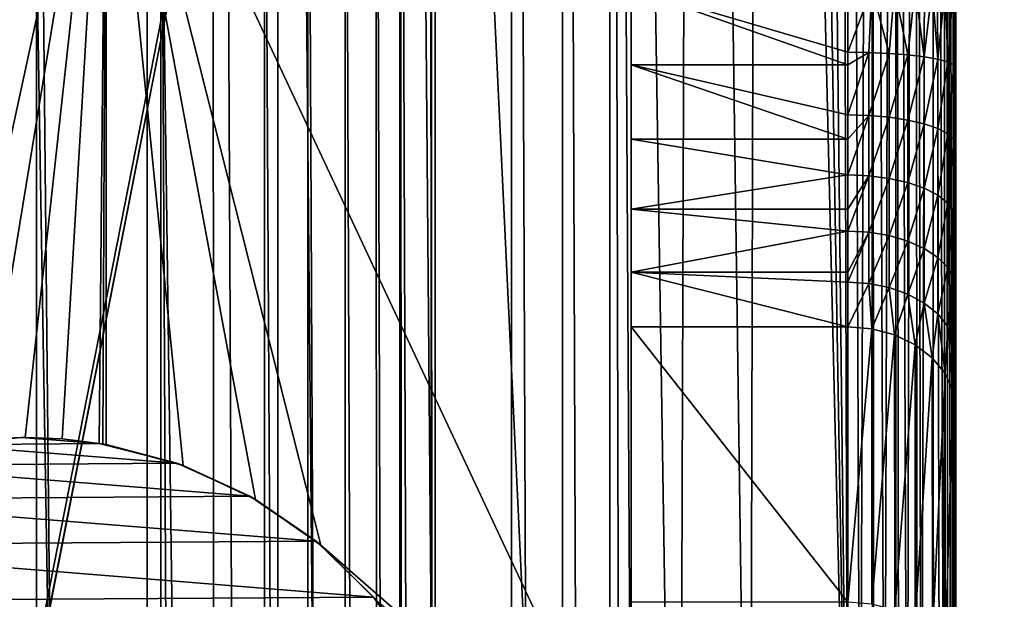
# Model space of a CAD drawing. Header units: metres. Extents: x -206 to 75, y -104 to 104.
# Tile 359 of 656: x -75 to -66, y 28 to 33. Entities that reach past the tile are written whole.
import ezdxf

# ---------------------------------------------------------------- set-up
doc = ezdxf.new("R2010")
doc.units = ezdxf.units.M
doc.layers.add('solid_01_1-CONSUMER_THERM_B_125288', color=7, linetype='CONTINUOUS')

msp = doc.modelspace()

# ---------------------------------------------------------------- linework, layer by layer
at = {"layer": 'solid_01_1-CONSUMER_THERM_B_125288'}
for points in [[(-93.358711, -67.339516), (-65.514557, 74.985474), (-65.493088, -75.014526)], [(-93.358711, -67.339516), (-93.257065, -66.795311), (-65.514557, 74.985474)], [(-93.276108, 66.204689), (-65.514557, 74.985474), (-93.257141, -66.241692)], [(-93.257065, -66.795311), (-93.257141, -66.241692), (-65.514557, 74.985474)], [(-71.214859, 44.659821, 1.5), (-65.493088, -75.014526, 1.5), (-65.514557, 74.985474, 1.5)], [(-75.133339, 63.489864, 75.400002), (-75.124222, -63.529644, 75.400002), (-73.868263, -63.257675, 75.400002)], [(-73.877342, 63.218079, 75.400002), (-75.133339, 63.489864, 75.400002), (-73.868263, -63.257675, 75.400002)], [(-73.877342, 63.218079, 75.400002), (-73.868263, -63.257675, 75.400002), (-73.256706, -63.054668, 75.400002)], [(-73.265755, 63.01516, 75.400002), (-73.877342, 63.218079, 75.400002), (-73.256706, -63.054668, 75.400002)], [(-73.265755, 63.01516, 75.400002), (-73.256706, -63.054668, 75.400002), (-72.66156, -62.808571, 75.400002)], [(-72.670578, 62.769146, 75.400002), (-73.265755, 63.01516, 75.400002), (-72.66156, -62.808571, 75.400002)], [(-72.670578, 62.769146, 75.400002), (-72.66156, -62.808571, 75.400002), (-71.532875, -62.192875, 75.400002)], [(-71.541809, 62.153614, 75.400002), (-72.670578, 62.769146, 75.400002), (-71.532875, -62.192875, 75.400002)], [(-71.541809, 62.153614, 75.400002), (-71.532875, -62.192875, 75.400002), (-70.502975, -61.422234, 75.400002)], [(-70.511795, 61.383118, 75.400002), (-71.541809, 62.153614, 75.400002), (-70.502975, -61.422234, 75.400002)], [(-70.511795, 61.383118, 75.400002), (-70.502975, -61.422234, 75.400002), (-70.031715, -60.983482, 75.400002)], [(-70.040474, 60.944435, 75.400002), (-70.511795, 61.383118, 75.400002), (-70.031715, -60.983482, 75.400002)], [(-70.040474, 60.944435, 75.400002), (-70.031715, -60.983482, 75.400002), (-69.593025, -60.512157, 75.400002)], [(-69.601723, 60.473175, 75.400002), (-70.040474, 60.944435, 75.400002), (-69.593025, -60.512157, 75.400002)], [(-69.48819, 14.230494, 75.400002), (-69.601723, 60.473175, 75.400002), (-69.593025, -60.512157, 75.400002)], [(-68.961395, 19.43969, 75.400002), (-68.831078, 59.443272, 75.400002), (-69.601723, 60.473175, 75.400002)], [(-69.356247, 16.848381, 75.400002), (-68.961395, 19.43969, 75.400002), (-69.601723, 60.473175, 75.400002)], [(-69.48819, 14.230494, 75.400002), (-69.356247, 16.848381, 75.400002), (-69.601723, 60.473175, 75.400002)], [(-68.961395, 19.43969, 75.400002), (-68.307625, 21.978075, 75.400002), (-68.831078, 59.443272, 75.400002)], [(-68.307625, 21.978075, 75.400002), (-68.215378, 58.314587, 75.400002), (-68.831078, 59.443272, 75.400002)], [(-68.307625, 21.978075, 75.400002), (-67.401802, 24.437244, 75.400002), (-68.215378, 58.314587, 75.400002)], [(-67.401802, 24.437244, 75.400002), (-67.969284, 57.719444, 75.400002), (-68.215378, 58.314587, 75.400002)], [(-67.401802, 24.437244, 75.400002), (-67.766273, 57.107887, 75.400002), (-67.969284, 57.719444, 75.400002)], [(-67.401802, 24.437244, 75.400002), (-67.494308, 55.851929, 75.400002), (-67.766273, 57.107887, 75.400002)], [(-67.401802, 24.437244, 75.400002), (-67.403969, 54.580666, 75.400002), (-67.494308, 55.851929, 75.400002)], [(-67.182541, 54.580681, 75.375175), (-67.403969, 54.580666, 75.400002), (-67.286163, 24.437252, 75.393288)], [(-67.286163, 24.437252, 75.393288), (-67.403969, 54.580666, 75.400002), (-67.401802, 24.437244, 75.400002)], [(-67.182541, 54.580681, 75.375175), (-67.286163, 24.437252, 75.393288), (-67.172173, 24.43726, 75.373276)], [(-66.970894, 54.580696, 75.301361), (-67.182541, 54.580681, 75.375175), (-67.061203, 24.437267, 75.34021)], [(-67.182541, 54.580681, 75.375175), (-67.172173, 24.43726, 75.373276), (-67.159836, 24.437262, 75.370285)], [(-67.182541, 54.580681, 75.375175), (-67.159836, 24.437262, 75.370285), (-67.061203, 24.437267, 75.34021)], [(-66.970894, 54.580696, 75.301361), (-67.061203, 24.437267, 75.34021), (-66.954651, 24.437275, 75.294456)], [(-66.781006, 54.580711, 75.182251), (-66.970894, 54.580696, 75.301361), (-66.853874, 24.437283, 75.236526)], [(-66.970894, 54.580696, 75.301361), (-66.954651, 24.437275, 75.294456), (-66.929733, 24.437277, 75.281563)], [(-66.970894, 54.580696, 75.301361), (-66.929733, 24.437277, 75.281563), (-66.853874, 24.437283, 75.236526)], [(-66.781006, 54.580711, 75.182251), (-66.853874, 24.437283, 75.236526), (-66.760445, 24.43729, 75.167236)], [(-66.622421, 54.580723, 75.023842), (-66.781006, 54.580711, 75.182251), (-66.722809, 24.437292, 75.13414)], [(-66.781006, 54.580711, 75.182251), (-66.760445, 24.43729, 75.167236), (-66.722809, 24.437292, 75.13414)], [(-66.622421, 54.580723, 75.023842), (-66.722809, 24.437292, 75.13414), (-66.60862, 24.4373, 75.00898)], [(-66.503098, 54.58073, 74.834084), (-66.622421, 54.580723, 75.023842), (-66.510307, 24.437307, 74.85302)], [(-66.622421, 54.580723, 75.023842), (-66.60862, 24.4373, 75.00898), (-66.551102, 24.437305, 74.925644)], [(-66.622421, 54.580723, 75.023842), (-66.551102, 24.437305, 74.925644), (-66.510307, 24.437307, 74.85302)], [(-66.503098, 54.58073, 74.834084), (-66.510307, 24.437307, 74.85302), (-66.475937, 24.437309, 74.77784)], [(-66.429039, 54.580734, 74.62252), (-66.503098, 54.58073, 74.834084), (-66.428734, 24.437313, 74.630493)], [(-66.503098, 54.58073, 74.834084), (-66.475937, 24.437309, 74.77784), (-66.449074, 24.437311, 74.703812)], [(-66.503098, 54.58073, 74.834084), (-66.449074, 24.437311, 74.703812), (-66.428734, 24.437313, 74.630493)], [(-66.429039, 54.580734, 74.62252), (-66.401802, 24.437315, 74.400002), (-66.403969, 54.580738, 74.400002)], [(-66.429039, 54.580734, 74.62252), (-66.40509, 24.437315, 74.480972), (-66.401802, 24.437315, 74.400002)], [(-66.429039, 54.580734, 74.62252), (-66.428734, 24.437313, 74.630493), (-66.421204, 24.437313, 74.596024)], [(-66.429039, 54.580734, 74.62252), (-66.421204, 24.437313, 74.596024), (-66.414177, 24.437315, 74.556831)], [(-66.429039, 54.580734, 74.62252), (-66.414177, 24.437315, 74.556831), (-66.40509, 24.437315, 74.480972)], [(-66.403969, 54.580738, 70.400002), (-66.403969, 54.580738, 74.400002), (-66.401802, 24.437315, 74.400002)], [(-66.402451, 33.380421, 70.400002), (-66.403969, 54.580738, 70.400002), (-66.401802, 24.437315, 74.400002)], [(-71.202034, -44.689686, 1.5), (-71.214859, 44.659821, 1.5), (-71.252052, 42.704693, 1.5)], [(-71.202034, -44.689686, 1.5), (-65.493088, -75.014526, 1.5), (-71.214859, 44.659821, 1.5)], [(-71.239876, -42.734699, 1.5), (-71.252052, 42.704693, 1.5), (-71.530045, 40.770481, 1.5)], [(-71.239876, -42.734699, 1.5), (-71.202034, -44.689686, 1.5), (-71.252052, 42.704693, 1.5)], [(-71.518486, -40.800663, 1.5), (-71.530045, 40.770481, 1.5), (-71.758308, 39.819286, 1.5)], [(-71.518486, -40.800663, 1.5), (-71.239876, -42.734699, 1.5), (-71.530045, 40.770481, 1.5)], [(-71.747063, -39.849545, 1.5), (-71.758308, 39.819286, 1.5), (-72.045311, 38.883022, 1.5)], [(-71.747063, -39.849545, 1.5), (-71.518486, -40.800663, 1.5), (-71.758308, 39.819286, 1.5)], [(-72.03437, -38.913364, 1.5), (-72.045311, 38.883022, 1.5), (-72.389847, 37.966007, 1.5)], [(-72.03437, -38.913364, 1.5), (-71.747063, -39.849545, 1.5), (-72.045311, 38.883022, 1.5)], [(-72.379196, -37.99649, 1.5), (-72.389847, 37.966007, 1.5), (-72.790161, 37.072842, 1.5)], [(-72.379196, -37.99649, 1.5), (-72.03437, -38.913364, 1.5), (-72.389847, 37.966007, 1.5)], [(-72.77977, -37.1035, 1.5), (-72.790161, 37.072842, 1.5), (-73.748619, 35.375313, 1.5)], [(-72.77977, -37.1035, 1.5), (-72.379196, -37.99649, 1.5), (-72.790161, 37.072842, 1.5)], [(-75.75264, 36.080067, 66.816208), (-74.25264, 36.080173, 67.426552), (-75.752144, 29.163366, 66.816208)], [(-74.25264, 36.080173, 67.426552), (-75.378883, 29.213331, 66.968086), (-75.752144, 29.163366, 66.816208)], [(-74.25264, 36.080173, 67.426552), (-75.002151, 29.230562, 67.121376), (-75.378883, 29.213331, 66.968086)], [(-74.25264, 36.080173, 67.426552), (-74.658463, 29.216196, 67.261223), (-75.002151, 29.230562, 67.121376)], [(-74.25264, 36.080173, 67.426552), (-74.317085, 29.174555, 67.400002), (-74.658463, 29.216196, 67.261223)], [(-74.284744, 29.169186, 67.413284), (-74.317085, 29.174555, 67.400002), (-74.25264, 36.080173, 67.426552)], [(-74.284744, 29.169186, 67.413284), (-74.25264, 36.080173, 67.426552), (-74.252144, 29.163473, 67.426552)], [(-74.25264, 36.080173, 72.400002), (-69.402641, 36.080521, 72.400002), (-69.401901, 25.730522, 72.400002)], [(-74.252144, 29.163473, 72.400002), (-74.252144, 29.163473, 67.426552), (-74.25264, 36.080173, 67.426552)], [(-74.25264, 36.080173, 72.400002), (-74.252144, 29.163473, 72.400002), (-74.25264, 36.080173, 67.426552)], [(-74.25264, 36.080173, 72.400002), (-72.26899, 28.234961, 72.400002), (-72.872711, 28.658325, 72.400002)], [(-74.25264, 36.080173, 72.400002), (-69.401901, 25.730522, 72.400002), (-72.26899, 28.234961, 72.400002)], [(-74.25264, 36.080173, 72.400002), (-72.872711, 28.658325, 72.400002), (-73.540215, 28.970877, 72.400002)], [(-74.25264, 36.080173, 72.400002), (-73.540215, 28.970877, 72.400002), (-74.252144, 29.163473, 72.400002)], [(-69.402641, 36.080521, 72.400002), (-69.401901, 25.730522, 69.400002), (-69.401901, 25.730522, 72.400002)], [(-69.40226, 30.757198, 68.451164), (-69.401901, 25.730522, 69.400002), (-69.402641, 36.080521, 72.400002)], [(-69.402397, 32.672028, 69.338379), (-69.402641, 36.080521, 72.400002), (-69.402451, 33.380207, 69.400002)], [(-69.402298, 31.340694, 68.856735), (-69.40226, 30.757198, 68.451164), (-69.402641, 36.080521, 72.400002)], [(-69.402351, 31.985374, 69.155441), (-69.402298, 31.340694, 68.856735), (-69.402641, 36.080521, 72.400002)], [(-69.402397, 32.672028, 69.338379), (-69.402351, 31.985374, 69.155441), (-69.402641, 36.080521, 72.400002)], [(-73.738663, -35.406456, 1.5), (-73.748619, 35.375313, 1.5), (-74.897667, 33.821796, 1.5)], [(-73.738663, -35.406456, 1.5), (-72.77977, -37.1035, 1.5), (-73.748619, 35.375313, 1.5)], [(-75.068527, 33.965118, 1.525184), (-83.047386, 24.106514, 1.5), (-74.897667, 33.821796, 1.5)], [(-74.887978, -33.853535, 1.5), (-74.897667, 33.821796, 1.5), (-83.047386, 24.106514, 1.5)], [(-74.887978, -33.853535, 1.5), (-73.738663, -35.406456, 1.5), (-74.897667, 33.821796, 1.5)], [(-67.402405, 32.789433, 69.357193), (-69.402451, 33.380207, 69.400002), (-67.402451, 33.380348, 69.400002)], [(-67.402397, 32.672337, 69.338402), (-69.402397, 32.672028, 69.338379), (-69.402451, 33.380207, 69.400002)], [(-67.402397, 32.672337, 69.338402), (-69.402451, 33.380207, 69.400002), (-67.402405, 32.789433, 69.357193)], [(-67.402405, 32.789433, 69.357193), (-67.402451, 33.380348, 69.400002), (-67.179924, 33.380367, 69.425072)], [(-67.207314, 32.786678, 69.376205), (-67.402405, 32.789433, 69.357193), (-67.179924, 33.380367, 69.425072)], [(-67.019722, 32.778488, 69.432518), (-67.207314, 32.786678, 69.376205), (-67.179924, 33.380367, 69.425072)], [(-67.019722, 32.778488, 69.432518), (-67.179924, 33.380367, 69.425072), (-66.968567, 33.380383, 69.499031)], [(-66.846832, 32.765182, 69.523964), (-67.019722, 32.778488, 69.432518), (-66.968567, 33.380383, 69.499031)], [(-66.846832, 32.765182, 69.523964), (-66.968567, 33.380383, 69.499031), (-66.778961, 33.380394, 69.618172)], [(-66.695297, 32.747269, 69.647026), (-66.846832, 32.765182, 69.523964), (-66.778961, 33.380394, 69.618172)], [(-66.695297, 32.747269, 69.647026), (-66.778961, 33.380394, 69.618172), (-66.620613, 33.380405, 69.776512)], [(-66.57093, 32.725437, 69.796982), (-66.695297, 32.747269, 69.647026), (-66.620613, 33.380405, 69.776512)], [(-66.57093, 32.725437, 69.796982), (-66.620613, 33.380405, 69.776512), (-66.50148, 33.380413, 69.966118)], [(-66.478516, 32.700527, 69.968063), (-66.57093, 32.725437, 69.796982), (-66.50148, 33.380413, 69.966118)], [(-66.478516, 32.700527, 69.968063), (-66.50148, 33.380413, 69.966118), (-66.427521, 33.380421, 70.177483)], [(-66.421608, 32.673492, 70.153702), (-66.478516, 32.700527, 69.968063), (-66.427521, 33.380421, 70.177483)], [(-66.421608, 32.673492, 70.153702), (-66.427521, 33.380421, 70.177483), (-66.402451, 33.380421, 70.400002)], [(-66.421608, 32.673492, 70.153702), (-66.402451, 33.380421, 70.400002), (-66.402397, 32.64534, 70.346748)], [(-66.402397, 32.64534, 70.346748), (-66.402451, 33.380421, 70.400002), (-66.401802, 24.437315, 74.400002)], [(-67.402397, 32.672337, 69.338402), (-67.402405, 32.789433, 69.357193), (-67.207314, 32.786678, 69.376205)], [(-67.402367, 32.210285, 69.2295), (-67.402397, 32.672337, 69.338402), (-67.207314, 32.786678, 69.376205)], [(-67.207275, 32.204815, 69.24791), (-67.402367, 32.210285, 69.2295), (-67.207314, 32.786678, 69.376205)], [(-67.207275, 32.204815, 69.24791), (-67.207314, 32.786678, 69.376205), (-67.019722, 32.778488, 69.432518)], [(-67.019676, 32.188587, 69.302452), (-67.207275, 32.204815, 69.24791), (-67.019722, 32.778488, 69.432518)], [(-67.019676, 32.188587, 69.302452), (-67.019722, 32.778488, 69.432518), (-66.846832, 32.765182, 69.523964)], [(-66.846786, 32.162228, 69.391022), (-67.019676, 32.188587, 69.302452), (-66.846832, 32.765182, 69.523964)], [(-66.846786, 32.162228, 69.391022), (-66.846832, 32.765182, 69.523964), (-66.695297, 32.747269, 69.647026)], [(-66.695251, 32.126751, 69.510208), (-66.846786, 32.162228, 69.391022), (-66.695297, 32.747269, 69.647026)], [(-66.695251, 32.126751, 69.510208), (-66.695297, 32.747269, 69.647026), (-66.57093, 32.725437, 69.796982)], [(-67.402367, 32.210285, 69.2295), (-69.402397, 32.672028, 69.338379), (-67.402397, 32.672337, 69.338402)], [(-67.402351, 31.985598, 69.155472), (-69.402351, 31.985374, 69.155441), (-69.402397, 32.672028, 69.338379)], [(-67.402351, 31.985598, 69.155472), (-69.402397, 32.672028, 69.338379), (-67.402367, 32.210285, 69.2295)], [(-66.570885, 32.083511, 69.655441), (-66.695251, 32.126751, 69.510208), (-66.57093, 32.725437, 69.796982)], [(-66.570885, 32.083511, 69.655441), (-66.57093, 32.725437, 69.796982), (-66.478516, 32.700527, 69.968063)], [(-66.47847, 32.03418, 69.821144), (-66.570885, 32.083511, 69.655441), (-66.478516, 32.700527, 69.968063)], [(-66.47847, 32.03418, 69.821144), (-66.478516, 32.700527, 69.968063), (-66.421608, 32.673492, 70.153702)], [(-66.421562, 31.980648, 70.000931), (-66.47847, 32.03418, 69.821144), (-66.421608, 32.673492, 70.153702)], [(-66.421562, 31.980648, 70.000931), (-66.421608, 32.673492, 70.153702), (-66.402397, 32.64534, 70.346748)], [(-66.421562, 31.980648, 70.000931), (-66.402397, 32.64534, 70.346748), (-66.402344, 31.924944, 70.187897)], [(-66.402344, 31.924944, 70.187897), (-66.402397, 32.64534, 70.346748), (-66.401802, 24.437315, 74.400002)], [(-67.402351, 31.985598, 69.155472), (-67.402367, 32.210285, 69.2295), (-67.207275, 32.204815, 69.24791)], [(-67.402321, 31.655619, 69.019585), (-67.402351, 31.985598, 69.155472), (-67.207275, 32.204815, 69.24791)], [(-67.20723, 31.647551, 69.037018), (-67.402321, 31.655619, 69.019585), (-67.207275, 32.204815, 69.24791)], [(-67.20723, 31.647551, 69.037018), (-67.207275, 32.204815, 69.24791), (-67.019676, 32.188587, 69.302452)], [(-67.019638, 31.623625, 69.088638), (-67.20723, 31.647551, 69.037018), (-67.019676, 32.188587, 69.302452)], [(-67.019638, 31.623625, 69.088638), (-67.019676, 32.188587, 69.302452), (-66.846786, 32.162228, 69.391022)], [(-66.846748, 31.584764, 69.172478), (-67.019638, 31.623625, 69.088638), (-66.846786, 32.162228, 69.391022)], [(-66.846748, 31.584764, 69.172478), (-66.846786, 32.162228, 69.391022), (-66.695251, 32.126751, 69.510208)], [(-66.695206, 31.532459, 69.285301), (-66.846748, 31.584764, 69.172478), (-66.695251, 32.126751, 69.510208)], [(-66.695206, 31.532459, 69.285301), (-66.695251, 32.126751, 69.510208), (-66.570885, 32.083511, 69.655441)], [(-66.570839, 31.468721, 69.422775), (-66.695206, 31.532459, 69.285301), (-66.570885, 32.083511, 69.655441)], [(-66.570839, 31.468721, 69.422775), (-66.570885, 32.083511, 69.655441), (-66.47847, 32.03418, 69.821144)], [(-66.478424, 31.396002, 69.57962), (-66.570839, 31.468721, 69.422775), (-66.47847, 32.03418, 69.821144)], [(-66.478424, 31.396002, 69.57962), (-66.47847, 32.03418, 69.821144), (-66.421562, 31.980648, 70.000931)], [(-67.402321, 31.655619, 69.019585), (-69.402351, 31.985374, 69.155441), (-67.402351, 31.985598, 69.155472)], [(-67.402321, 31.655619, 69.019585), (-69.402298, 31.340694, 68.856735), (-69.402351, 31.985374, 69.155441)], [(-66.421516, 31.317091, 69.749809), (-66.478424, 31.396002, 69.57962), (-66.421562, 31.980648, 70.000931)], [(-66.421516, 31.317091, 69.749809), (-66.421562, 31.980648, 70.000931), (-66.402344, 31.924944, 70.187897)], [(-66.421516, 31.317091, 69.749809), (-66.402344, 31.924944, 70.187897), (-66.40229, 31.235027, 69.926788)], [(-66.40229, 31.235027, 69.926788), (-66.402344, 31.924944, 70.187897), (-66.401802, 24.437315, 74.400002)], [(-67.402298, 31.340765, 68.856697), (-69.402298, 31.340694, 68.856735), (-67.402321, 31.655619, 69.019585)], [(-67.402298, 31.340765, 68.856697), (-67.402321, 31.655619, 69.019585), (-67.20723, 31.647551, 69.037018)], [(-67.40229, 31.137041, 68.731842), (-67.402298, 31.340765, 68.856697), (-67.20723, 31.647551, 69.037018)], [(-67.207199, 31.126541, 68.747932), (-67.40229, 31.137041, 68.731842), (-67.20723, 31.647551, 69.037018)], [(-67.207199, 31.126541, 68.747932), (-67.20723, 31.647551, 69.037018), (-67.019638, 31.623625, 69.088638)], [(-67.0196, 31.095419, 68.795563), (-67.207199, 31.126541, 68.747932), (-67.019638, 31.623625, 69.088638)], [(-67.0196, 31.095419, 68.795563), (-67.019638, 31.623625, 69.088638), (-66.846748, 31.584764, 69.172478)], [(-66.84671, 31.044868, 68.87291), (-67.0196, 31.095419, 68.795563), (-66.846748, 31.584764, 69.172478)], [(-66.84671, 31.044868, 68.87291), (-66.846748, 31.584764, 69.172478), (-66.695206, 31.532459, 69.285301)], [(-66.695168, 30.976835, 68.977005), (-66.84671, 31.044868, 68.87291), (-66.695206, 31.532459, 69.285301)], [(-66.695168, 30.976835, 68.977005), (-66.695206, 31.532459, 69.285301), (-66.570839, 31.468721, 69.422775)], [(-66.570801, 30.89393, 69.103851), (-66.695168, 30.976835, 68.977005), (-66.570839, 31.468721, 69.422775)], [(-66.570801, 30.89393, 69.103851), (-66.570839, 31.468721, 69.422775), (-66.478424, 31.396002, 69.57962)], [(-66.478386, 30.799343, 69.248558), (-66.570801, 30.89393, 69.103851), (-66.478424, 31.396002, 69.57962)], [(-66.478386, 30.799343, 69.248558), (-66.478424, 31.396002, 69.57962), (-66.421516, 31.317091, 69.749809)], [(-67.40229, 31.137041, 68.731842), (-69.402298, 31.340694, 68.856735), (-67.402298, 31.340765, 68.856697)], [(-67.40229, 31.137041, 68.731842), (-69.40226, 30.757198, 68.451164), (-69.402298, 31.340694, 68.856735)], [(-66.421471, 30.696705, 69.405586), (-66.478386, 30.799343, 69.248558), (-66.421516, 31.317091, 69.749809)], [(-66.421471, 30.696705, 69.405586), (-66.421516, 31.317091, 69.749809), (-66.40229, 31.235027, 69.926788)], [(-66.421471, 30.696705, 69.405586), (-66.40229, 31.235027, 69.926788), (-66.402245, 30.589993, 69.568893)], [(-66.402245, 30.589993, 69.568893), (-66.40229, 31.235027, 69.926788), (-66.401802, 24.437315, 74.400002)], [(-67.40226, 30.757214, 68.451057), (-69.40226, 30.757198, 68.451164), (-67.40229, 31.137041, 68.731842)], [(-67.40226, 30.757214, 68.451057), (-67.40229, 31.137041, 68.731842), (-67.207199, 31.126541, 68.747932)], [(-67.402252, 30.665398, 68.372299), (-67.40226, 30.757214, 68.451057), (-67.207199, 31.126541, 68.747932)], [(-67.207161, 30.652689, 68.386703), (-67.402252, 30.665398, 68.372299), (-67.207199, 31.126541, 68.747932)], [(-67.207161, 30.652689, 68.386703), (-67.207199, 31.126541, 68.747932), (-67.0196, 31.095419, 68.795563)], [(-67.019569, 30.615021, 68.429344), (-67.207161, 30.652689, 68.386703), (-67.0196, 31.095419, 68.795563)], [(-67.019569, 30.615021, 68.429344), (-67.0196, 31.095419, 68.795563), (-66.84671, 31.044868, 68.87291)], [(-66.846672, 30.553841, 68.498589), (-67.019569, 30.615021, 68.429344), (-66.84671, 31.044868, 68.87291)], [(-66.846672, 30.553841, 68.498589), (-66.84671, 31.044868, 68.87291), (-66.695168, 30.976835, 68.977005)], [(-66.695129, 30.4715, 68.591782), (-66.846672, 30.553841, 68.498589), (-66.695168, 30.976835, 68.977005)], [(-66.695129, 30.4715, 68.591782), (-66.695168, 30.976835, 68.977005), (-66.570801, 30.89393, 69.103851)], [(-66.570763, 30.371164, 68.70533), (-66.695129, 30.4715, 68.591782), (-66.570801, 30.89393, 69.103851)], [(-66.570763, 30.371164, 68.70533), (-66.570801, 30.89393, 69.103851), (-66.478386, 30.799343, 69.248558)], [(-67.402252, 30.665398, 68.372299), (-69.40226, 30.757198, 68.451164), (-67.40226, 30.757214, 68.451057)], [(-69.40226, 30.757198, 68.451164), (-69.401917, 25.975668, 63.744556), (-69.401901, 25.730522, 69.400002)], [(-69.40226, 30.757198, 68.451164), (-69.402222, 30.252335, 67.950737), (-69.401917, 25.975668, 63.744556)], [(-67.402222, 30.252478, 67.950737), (-69.402222, 30.252335, 67.950737), (-69.40226, 30.757198, 68.451164)], [(-67.402222, 30.252478, 67.950737), (-69.40226, 30.757198, 68.451164), (-67.402252, 30.665398, 68.372299)], [(-66.47834, 30.256687, 68.834885), (-66.570763, 30.371164, 68.70533), (-66.478386, 30.799343, 69.248558)], [(-66.47834, 30.256687, 68.834885), (-66.478386, 30.799343, 69.248558), (-66.421471, 30.696705, 69.405586)], [(-67.402222, 30.252478, 67.950737), (-67.402252, 30.665398, 68.372299), (-67.207161, 30.652689, 68.386703)], [(-66.421432, 30.132471, 68.975456), (-66.47834, 30.256687, 68.834885), (-66.421471, 30.696705, 69.405586)], [(-66.421432, 30.132471, 68.975456), (-66.421471, 30.696705, 69.405586), (-66.402245, 30.589993, 69.568893)], [(-67.179703, 30.233366, 67.966949), (-67.402222, 30.252478, 67.950737), (-67.207161, 30.652689, 68.386703)], [(-67.179703, 30.233366, 67.966949), (-67.207161, 30.652689, 68.386703), (-67.019569, 30.615021, 68.429344)], [(-66.96833, 30.176958, 68.014763), (-67.179703, 30.233366, 67.966949), (-67.019569, 30.615021, 68.429344)], [(-66.96833, 30.176958, 68.014763), (-67.019569, 30.615021, 68.429344), (-66.846672, 30.553841, 68.498589)], [(-66.421432, 30.132471, 68.975456), (-66.402245, 30.589993, 69.568893), (-66.402206, 30.003313, 69.121674)], [(-66.402206, 30.003313, 69.121674), (-66.402245, 30.589993, 69.568893), (-66.401802, 24.437315, 74.400002)], [(-66.778725, 30.086082, 68.091789), (-66.96833, 30.176958, 68.014763), (-66.846672, 30.553841, 68.498589)], [(-66.778725, 30.086082, 68.091789), (-66.846672, 30.553841, 68.498589), (-66.695129, 30.4715, 68.591782)], [(-66.620369, 29.965296, 68.19416), (-66.778725, 30.086082, 68.091789), (-66.695129, 30.4715, 68.591782)], [(-66.620369, 29.965296, 68.19416), (-66.695129, 30.4715, 68.591782), (-66.570763, 30.371164, 68.70533)], [(-66.501221, 29.820654, 68.316742), (-66.620369, 29.965296, 68.19416), (-66.570763, 30.371164, 68.70533)], [(-66.501221, 29.820654, 68.316742), (-66.570763, 30.371164, 68.70533), (-66.47834, 30.256687, 68.834885)], [(-67.402039, 27.708853, 64.949265), (-69.402222, 30.252335, 67.950737), (-67.402222, 30.252478, 67.950737)], [(-69.402222, 30.252335, 67.950737), (-69.401962, 26.62035, 64.043259), (-69.401917, 25.975668, 63.744556)], [(-69.402222, 30.252335, 67.950737), (-69.402, 27.203844, 64.448837), (-69.401962, 26.62035, 64.043259)], [(-69.402222, 30.252335, 67.950737), (-69.402039, 27.70871, 64.949265), (-69.402, 27.203844, 64.448837)], [(-67.402039, 27.708853, 64.949265), (-69.402039, 27.70871, 64.949265), (-69.402222, 30.252335, 67.950737)], [(-67.402039, 27.708853, 64.949265), (-67.402222, 30.252478, 67.950737), (-67.179703, 30.233366, 67.966949)], [(-67.17952, 27.689741, 64.965469), (-67.402039, 27.708853, 64.949265), (-67.179703, 30.233366, 67.966949)], [(-67.17952, 27.689741, 64.965469), (-67.179703, 30.233366, 67.966949), (-66.96833, 30.176958, 68.014763)], [(-66.427254, 29.659412, 68.4534), (-66.501221, 29.820654, 68.316742), (-66.47834, 30.256687, 68.834885)], [(-66.427254, 29.659412, 68.4534), (-66.47834, 30.256687, 68.834885), (-66.421432, 30.132471, 68.975456)], [(-67.17952, 27.689741, 64.965469), (-66.96833, 30.176958, 68.014763), (-66.968155, 27.633333, 65.01329)], [(-66.968155, 27.633333, 65.01329), (-66.96833, 30.176958, 68.014763), (-66.778725, 30.086082, 68.091789)], [(-66.427254, 29.659412, 68.4534), (-66.421432, 30.132471, 68.975456), (-66.402206, 30.003313, 69.121674)], [(-66.968155, 27.633333, 65.01329), (-66.778725, 30.086082, 68.091789), (-66.778542, 27.542458, 65.090309)], [(-66.778542, 27.542458, 65.090309), (-66.778725, 30.086082, 68.091789), (-66.620369, 29.965296, 68.19416)], [(-66.778542, 27.542458, 65.090309), (-66.620369, 29.965296, 68.19416), (-66.620186, 27.421671, 65.19268)], [(-66.620186, 27.421671, 65.19268), (-66.620369, 29.965296, 68.19416), (-66.501221, 29.820654, 68.316742)], [(-66.427254, 29.659412, 68.4534), (-66.402206, 30.003313, 69.121674), (-66.402168, 29.489655, 68.59726)], [(-66.402168, 29.489655, 68.59726), (-66.402206, 30.003313, 69.121674), (-66.401802, 24.437315, 74.400002)], [(-66.620186, 27.421671, 65.19268), (-66.501221, 29.820654, 68.316742), (-66.501038, 27.277029, 65.315269)], [(-66.501038, 27.277029, 65.315269), (-66.501221, 29.820654, 68.316742), (-66.427254, 29.659412, 68.4534)], [(-66.501038, 27.277029, 65.315269), (-66.427254, 29.659412, 68.4534), (-66.427071, 27.115788, 65.45192)], [(-66.427071, 27.115788, 65.45192), (-66.427254, 29.659412, 68.4534), (-66.402168, 29.489655, 68.59726)], [(-66.427071, 27.115788, 65.45192), (-66.402168, 29.489655, 68.59726), (-66.401985, 26.946028, 65.595779)], [(-66.402168, 29.489655, 68.59726), (-66.401802, 24.437315, 74.400002), (-66.401985, 26.946028, 65.595779)], [(-75.752144, 29.163366, 67.400002), (-75.034698, 29.22999, 67.400002), (-74.317085, 29.174555, 67.400002)], [(-75.378883, 29.213331, 66.968086), (-75.034698, 29.22999, 67.400002), (-75.752144, 29.163366, 67.400002)], [(-75.378883, 29.213331, 66.968086), (-75.002151, 29.230562, 67.121376), (-75.034698, 29.22999, 67.400002)], [(-75.002151, 29.230562, 67.121376), (-74.658463, 29.216196, 67.261223), (-75.034698, 29.22999, 67.400002)], [(-74.658463, 29.216196, 67.261223), (-74.317085, 29.174555, 67.400002), (-75.034698, 29.22999, 67.400002)], [(-76.46405, 28.970667, 67.400002), (-75.752144, 29.163366, 67.400002), (-73.6007, 28.992512, 67.400002)], [(-75.752144, 29.163366, 67.400002), (-74.317085, 29.174555, 67.400002), (-73.6007, 28.992512, 67.400002)], [(-74.252144, 29.163473, 67.426552), (-73.6007, 28.992512, 67.400002), (-74.317085, 29.174555, 67.400002)], [(-74.284744, 29.169186, 67.413284), (-74.252144, 29.163473, 67.426552), (-74.317085, 29.174555, 67.400002)], [(-73.540215, 28.970877, 72.400002), (-73.6007, 28.992512, 67.400002), (-74.252144, 29.163473, 67.426552)], [(-74.252144, 29.163473, 72.400002), (-73.540215, 28.970877, 72.400002), (-74.252144, 29.163473, 67.426552)], [(-77.131508, 28.65802, 67.400002), (-76.46405, 28.970667, 67.400002), (-72.925774, 28.688545, 67.400002)], [(-76.46405, 28.970667, 67.400002), (-73.6007, 28.992512, 67.400002), (-72.925774, 28.688545, 67.400002)], [(-73.540215, 28.970877, 72.400002), (-72.925774, 28.688545, 67.400002), (-73.6007, 28.992512, 67.400002)], [(-73.540215, 28.970877, 72.400002), (-72.872711, 28.658325, 72.400002), (-72.925774, 28.688545, 67.400002)], [(-77.735168, 28.23457, 67.400002), (-77.131508, 28.65802, 67.400002), (-72.313812, 28.272076, 67.400002)], [(-77.131508, 28.65802, 67.400002), (-72.925774, 28.688545, 67.400002), (-72.313812, 28.272076, 67.400002)], [(-72.872711, 28.658325, 72.400002), (-72.313812, 28.272076, 67.400002), (-72.925774, 28.688545, 67.400002)], [(-72.872711, 28.658325, 72.400002), (-72.26899, 28.234961, 72.400002), (-72.313812, 28.272076, 67.400002)], [(-78.256683, 27.712975, 67.400002), (-77.735168, 28.23457, 67.400002), (-71.783394, 27.755733, 67.400002)], [(-77.735168, 28.23457, 67.400002), (-72.313812, 28.272076, 67.400002), (-71.783394, 27.755733, 67.400002)], [(-72.26899, 28.234961, 72.400002), (-71.783394, 27.755733, 67.400002), (-72.313812, 28.272076, 67.400002)], [(-72.26899, 28.234961, 72.400002), (-71.747391, 27.713442, 72.400002), (-71.783394, 27.755733, 67.400002)], [(-69.401901, 25.730522, 72.400002), (-71.747391, 27.713442, 72.400002), (-72.26899, 28.234961, 72.400002)], [(-78.256683, 27.712975, 67.400002), (-71.783394, 27.755733, 67.400002), (-71.350601, 27.155184, 67.400002)], [(-71.747391, 27.713442, 72.400002), (-71.350601, 27.155184, 67.400002), (-71.783394, 27.755733, 67.400002)]]:
    msp.add_3dface(points, dxfattribs=at)

doc.saveas('drawing.dxf')
